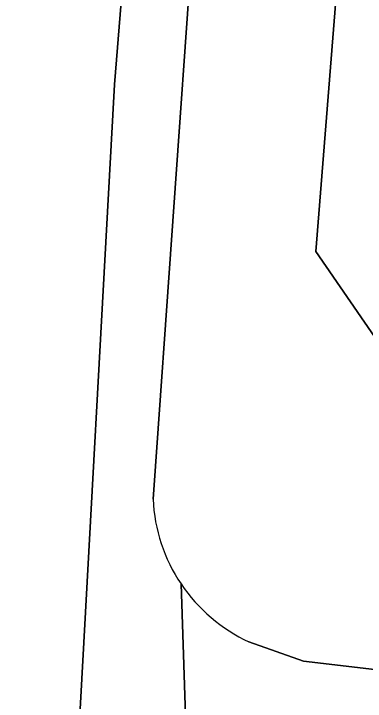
# Model space of a CAD drawing. Extents: x 157445 to 158888, y 383061 to 384688.
# Drawn here: x 157864.44 to 157881.36, y 384286.34 to 384319.48 of the extents above; entities that cross this region are included whole.
import ezdxf

# ---------------------------------------------------------------- set-up
doc = ezdxf.new("R2010")
doc.units = 0
for name, color, linetype in [('IMGEO_Gemengd_bos', 7, 'Continuous'), ('IMGEO_Groenvoorziening', 7, 'Continuous'), ('IMGEO_Hek', 7, 'Continuous'), ('IMGEO_Rijbaan_lokaal_gesloten', 7, 'Continuous')]:
    doc.layers.add(name, color=color, linetype=linetype)

msp = doc.modelspace()

# ---------------------------------------------------------------- linework, layer by layer
at = {"layer": 'IMGEO_Gemengd_bos'}
for points in [[(157869.292, 384316.073), (157870.889, 384335.918), (157875.291, 384378.432), (157874.358, 384384.514), (157875.266, 384397.599), (157878.124, 384406.833), (157879.68, 384411.433), (157879.405, 384414.669), (157877.086, 384418.3), (157873.744, 384423.533), (157872.756, 384423.637), (157869.42, 384424.464)], [(157865.666, 384250), (157869.292, 384316.073)]]:
    msp.add_lwpolyline(points, dxfattribs=at)
at = {"layer": 'IMGEO_Groenvoorziening'}
for points in [[(157878.978, 384308.018), (157882.13, 384347.606), (157880.191, 384347.837), (157880.083, 384347.296), (157875.117, 384345.846), (157873.039, 384322.894), (157871.143, 384296.075)], [(157875.763, 384289.204), (157878.387, 384288.274), (157894.359, 384286.389), (157894.562, 384287.641), (157892.858, 384287.839), (157878.978, 384308.018)]]:
    msp.add_lwpolyline(points, dxfattribs=at)
msp.add_lwpolyline([(157882.13, 384347.606), (157878.978, 384308.018), (157892.858, 384287.839), (157894.562, 384287.641), (157921.628, 384284.511), (157922.664, 384292.361), (157924.145, 384304.589), (157947.255, 384301.931), (157947.421, 384304.836), (157921.615, 384307.801), (157919.117, 384287.599), (157904.706, 384289.265), (157903.64, 384289.372), (157894.565, 384290.48), (157881.988, 384308.806), (157884.766, 384337.762), (157887.038, 384339.323), (157887.861, 384346.922)], close=True, dxfattribs=at)
for centre, radius, start, end in [((157879.114, 384296.448), 7.98, 182.6795, 213.929), ((157879.125, 384296.456), 7.993, 213.9306, 245.127)]:
    msp.add_arc(centre, radius, start, end, dxfattribs=at)
at = {"layer": 'IMGEO_Hek'}
msp.add_lwpolyline([(157894.562, 384287.641), (157892.858, 384287.839), (157878.978, 384308.018), (157882.13, 384347.606)], dxfattribs=at)
at = {"layer": 'IMGEO_Rijbaan_lokaal_gesloten'}
for points in [[(157876.715, 384392.186), (157875.291, 384378.432), (157870.889, 384335.918), (157869.292, 384316.073), (157865.666, 384250), (157865.5, 384246.978), (157864.439, 384227.642)], [(157871.143, 384296.075), (157873.039, 384322.894), (157875.117, 384345.846), (157875.704, 384352.327), (157876.017, 384355.263), (157879.6, 384388.855)], [(157868.286, 384250), (157869.46, 384271.33), (157871.861, 384271.199), (157872.709, 384285.645), (157872.493, 384291.994)], [(157872.493, 384291.994), (157872.709, 384285.645), (157897.511, 384282.769), (157905.87, 384281.799), (157921.178, 384280.024), (157921.209, 384280.02), (157922.844, 384279.831), (157923.705, 384279.734), (157946.46, 384277.157), (157949.481, 384276.901), (157971.989, 384274.187), (157975.02, 384273.809), (157996.15, 384271.104), (157999.134, 384270.748), (157999.172, 384271.05), (157999.536, 384273.973), (157999.54, 384274.008), (157997.194, 384274.298), (157951.406, 384279.778), (157944.012, 384280.613)], [(157944.012, 384280.613), (157943.905, 384280.54), (157922.838, 384283.027), (157894.359, 384286.389), (157878.387, 384288.274), (157875.763, 384289.204)]]:
    msp.add_lwpolyline(points, dxfattribs=at)
for centre, radius, start, end in [((157879.114, 384296.448), 7.98, 182.6795, 213.929), ((157879.125, 384296.456), 7.993, 213.9306, 245.127)]:
    msp.add_arc(centre, radius, start, end, dxfattribs=at)

doc.saveas('drawing.dxf')
